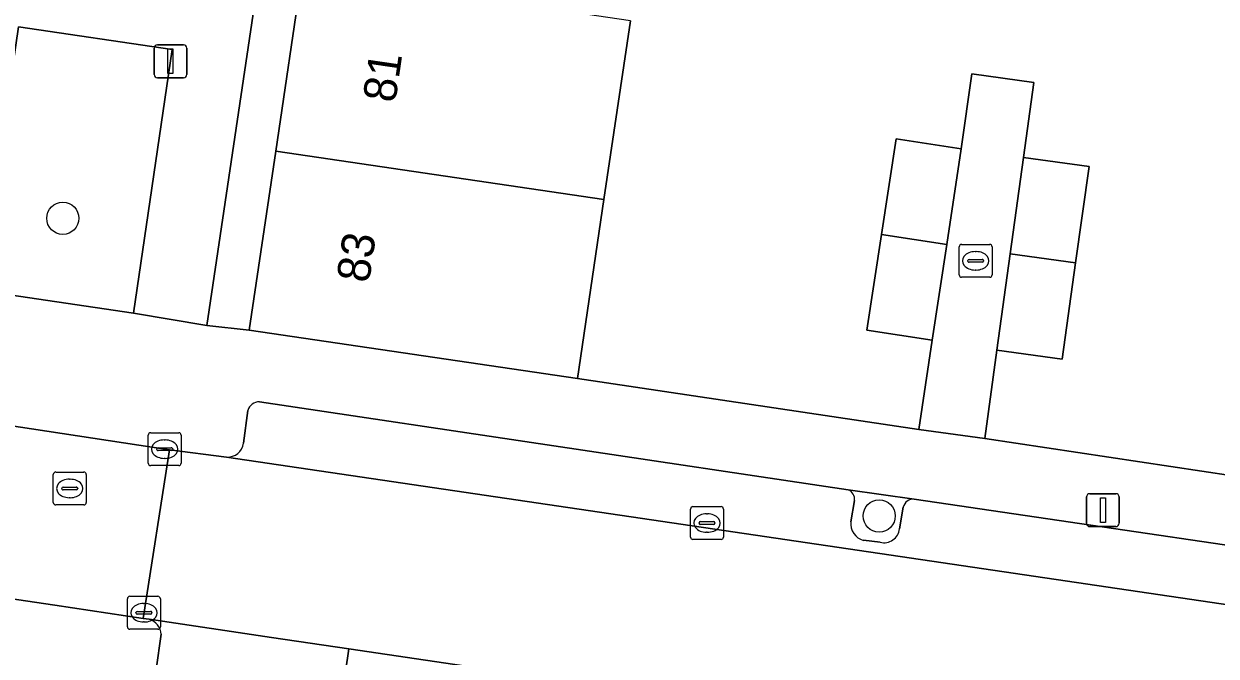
# Model space of a CAD drawing. Extents: x 164148 to 165261, y 382513 to 383432.
# Drawn here: x 164475.24 to 164511.46, y 383277.43 to 383296.64 of the extents above; entities that cross this region are included whole.
import ezdxf

# ---------------------------------------------------------------- set-up
doc = ezdxf.new("R2010")
doc.units = 0
for name, color, linetype in [('IMGEO_Boom', 7, 'Continuous'), ('IMGEO_Erf', 7, 'Continuous'), ('IMGEO_Groenvoorziening', 7, 'Continuous'), ('IMGEO_Kolk', 7, 'Continuous'), ('IMGEO_Lichtmast', 7, 'Continuous'), ('IMGEO_Muur', 7, 'Continuous'), ('IMGEO_Pand', 7, 'Continuous'), ('IMGEO_Pand_nummerreeks', 7, 'Continuous'), ('IMGEO_Parkeervlak_open', 7, 'Continuous'), ('IMGEO_Rijbaan_lokaal_open', 7, 'Continuous'), ('IMGEO_Rioolput', 7, 'Continuous'), ('IMGEO_Voetpad_open', 7, 'Continuous')]:
    doc.layers.add(name, color=color, linetype=linetype)

msp = doc.modelspace()

# ---------------------------------------------------------------- linework, layer by layer
at = {"layer": 'IMGEO_Boom'}
for centre in [(164476.422, 383290.731), (164501.222, 383281.689)]:
    msp.add_circle(centre, 0.489, dxfattribs=at)
at = {"layer": 'IMGEO_Erf'}
msp.add_lwpolyline([(164485.646, 383320.108), (164480.794, 383287.477), (164482.088, 383287.337), (164482.892, 383292.774), (164483.695, 383298.206), (164484.499, 383303.638), (164485.302, 383309.07), (164486.105, 383314.502), (164486.909, 383319.939)], close=True, dxfattribs=at)
msp.add_lwpolyline([(164493.664, 383296.732), (164492.861, 383291.3), (164492.057, 383285.863), (164502.426, 383284.314), (164502.826, 383287.028), (164500.846, 383287.331), (164501.292, 383290.239), (164501.737, 383293.146), (164503.716, 383292.843), (164504.031, 383295.122), (164505.92, 383294.86), (164505.604, 383292.582), (164507.596, 383292.305), (164507.189, 383289.379), (164506.783, 383286.454), (164504.791, 383286.73), (164504.432, 383284.046), (164514.784, 383282.488)], dxfattribs=at)
at = {"layer": 'IMGEO_Groenvoorziening'}
msp.add_lwpolyline([(164473.903, 383288.541), (164478.567, 383287.854), (164479.745, 383295.856), (164475.081, 383296.543)], close=True, dxfattribs=at)
for points in [[(164502.287, 383282.201), (164500.279, 383282.486)], [(164500.472, 383282.158), (164500.36, 383281.512)], [(164501.837, 383281.295), (164501.953, 383281.953)], [(164500.746, 383280.95), (164501.251, 383280.892)]]:
    msp.add_lwpolyline(points, dxfattribs=at)
for centre, radius, start, end in [((164500.171, 383282.201), 0.304, 351.7856, 69.1607), ((164502.256, 383281.894), 0.308, 84.1355, 169.0534), ((164500.88, 383281.455), 0.523, 173.7675, 255.1976), ((164501.369, 383281.348), 0.471, 255.497, 353.5366)]:
    msp.add_arc(centre, radius, start, end, dxfattribs=at)
at = {"layer": 'IMGEO_Kolk'}
for p, q in [((164503.651, 383289.014), (164503.651, 383289.866)), ((164503.726, 383289.94), (164504.578, 383289.94)), ((164504.652, 383289.866), (164504.652, 383289.014)), ((164503.953, 383289.483), (164504.351, 383289.483)), ((164504.139, 383289.72), (164504.164, 383289.72)), ((164503.91, 383289.434), (164503.91, 383289.446)), ((164504.348, 383289.397), (164503.95, 383289.397)), ((164504.162, 383289.16), (164504.137, 383289.16)), ((164504.394, 383289.446), (164504.394, 383289.434)), ((164504.578, 383288.94), (164503.726, 383288.94)), ((164479.018, 383283.293), (164479.018, 383284.145)), ((164479.093, 383284.219), (164479.945, 383284.219)), ((164480.019, 383284.145), (164480.019, 383283.293)), ((164479.277, 383283.713), (164479.277, 383283.725)), ((164479.32, 383283.762), (164479.718, 383283.762)), ((164479.506, 383283.999), (164479.531, 383283.999)), ((164479.761, 383283.725), (164479.761, 383283.713)), ((164479.715, 383283.676), (164479.317, 383283.676)), ((164479.529, 383283.439), (164479.504, 383283.439)), ((164479.945, 383283.219), (164479.093, 383283.219)), ((164495.489, 383281.048), (164495.489, 383281.9)), ((164495.564, 383281.974), (164496.416, 383281.974)), ((164496.49, 383281.9), (164496.49, 383281.048)), ((164495.791, 383281.517), (164496.189, 383281.517)), ((164495.977, 383281.754), (164496.002, 383281.754)), ((164495.748, 383281.468), (164495.748, 383281.48)), ((164496.186, 383281.431), (164495.788, 383281.431)), ((164496, 383281.194), (164495.975, 383281.194)), ((164496.232, 383281.48), (164496.232, 383281.468)), ((164496.416, 383280.974), (164495.564, 383280.974)), ((164478.386, 383278.323), (164478.386, 383279.175)), ((164478.461, 383279.249), (164479.313, 383279.249)), ((164478.874, 383279.029), (164478.899, 383279.029)), ((164479.387, 383279.175), (164479.387, 383278.323)), ((164478.645, 383278.743), (164478.645, 383278.755)), ((164479.083, 383278.706), (164478.685, 383278.706)), ((164478.688, 383278.792), (164479.086, 383278.792)), ((164479.129, 383278.755), (164479.129, 383278.743)), ((164479.313, 383278.249), (164478.461, 383278.249)), ((164478.897, 383278.469), (164478.872, 383278.469))]:
    msp.add_line(p, q, dxfattribs=at)
for points in [[(164503.651, 383289.014), (164503.651, 383289.866)], [(164503.726, 383289.94), (164504.578, 383289.94)], [(164504.652, 383289.866), (164504.652, 383289.014)], [(164504.578, 383288.94), (164503.726, 383288.94)], [(164479.018, 383283.293), (164479.018, 383284.145)], [(164479.093, 383284.219), (164479.945, 383284.219)], [(164480.019, 383284.145), (164480.019, 383283.293)], [(164479.945, 383283.219), (164479.093, 383283.219)], [(164495.489, 383281.048), (164495.489, 383281.9)], [(164495.564, 383281.974), (164496.416, 383281.974)], [(164496.49, 383281.9), (164496.49, 383281.048)], [(164496.416, 383280.974), (164495.564, 383280.974)], [(164478.386, 383278.323), (164478.386, 383279.175)], [(164478.461, 383279.249), (164479.313, 383279.249)], [(164479.387, 383279.175), (164479.387, 383278.323)], [(164479.313, 383278.249), (164478.461, 383278.249)]]:
    msp.add_lwpolyline(points, dxfattribs=at)
for centre, radius, start, end in [((164503.728, 383289.864), 0.0765, 91.552, 178.448), ((164503.728, 383289.864), 0.0765, 91.552, 178.448), ((164504.576, 383289.864), 0.0765, 1.552, 88.448), ((164504.576, 383289.864), 0.0765, 1.552, 88.448), ((164503.95, 383289.443), 0.0403, 85.8775, 175.7526), ((164504.355, 383289.445), 0.0386, 1.7309, 96.639), ((164503.947, 383289.433), 0.0366, 178.938, 274.7102), ((164504.351, 383289.44), 0.043, 264.8664, 352.4533), ((164503.728, 383289.016), 0.0765, 181.552, 268.448), ((164503.728, 383289.016), 0.0765, 181.552, 268.448), ((164504.576, 383289.016), 0.0765, 271.552, 358.448), ((164504.576, 383289.016), 0.0765, 271.552, 358.448), ((164479.095, 383284.143), 0.0765, 91.552, 178.448), ((164479.095, 383284.143), 0.0765, 91.552, 178.448), ((164479.943, 383284.143), 0.0765, 1.552, 88.448), ((164479.943, 383284.143), 0.0765, 1.552, 88.448), ((164479.317, 383283.722), 0.0403, 85.8775, 175.7526), ((164479.314, 383283.712), 0.0366, 178.938, 274.7102), ((164479.718, 383283.719), 0.043, 264.8664, 352.4533), ((164479.722, 383283.724), 0.0386, 1.7309, 96.639), ((164479.095, 383283.295), 0.0765, 181.552, 268.448), ((164479.095, 383283.295), 0.0765, 181.552, 268.448), ((164479.943, 383283.295), 0.0765, 271.552, 358.448), ((164479.943, 383283.295), 0.0765, 271.552, 358.448), ((164495.566, 383281.898), 0.0765, 91.552, 178.448), ((164495.566, 383281.898), 0.0765, 91.552, 178.448), ((164496.414, 383281.898), 0.0765, 1.552, 88.448), ((164496.414, 383281.898), 0.0765, 1.552, 88.448), ((164495.788, 383281.477), 0.0403, 85.8775, 175.7526), ((164496.193, 383281.479), 0.0386, 1.7309, 96.639), ((164495.785, 383281.467), 0.0366, 178.938, 274.7102), ((164496.189, 383281.474), 0.043, 264.8664, 352.4533), ((164495.566, 383281.05), 0.0765, 181.552, 268.448), ((164495.566, 383281.05), 0.0765, 181.552, 268.448), ((164496.414, 383281.05), 0.0765, 271.552, 358.448), ((164496.414, 383281.05), 0.0765, 271.552, 358.448), ((164478.463, 383279.173), 0.0765, 91.552, 178.448), ((164478.463, 383279.173), 0.0765, 91.552, 178.448), ((164479.311, 383279.173), 0.0765, 1.552, 88.448), ((164479.311, 383279.173), 0.0765, 1.552, 88.448), ((164478.685, 383278.752), 0.0403, 85.8775, 175.7526), ((164478.682, 383278.742), 0.0366, 178.938, 274.7102), ((164479.086, 383278.749), 0.043, 264.8664, 352.4533), ((164479.09, 383278.754), 0.0386, 1.7309, 96.639), ((164478.463, 383278.325), 0.0765, 181.552, 268.448), ((164478.463, 383278.325), 0.0765, 181.552, 268.448), ((164479.311, 383278.325), 0.0765, 271.552, 358.448), ((164479.311, 383278.325), 0.0765, 271.552, 358.448)]:
    msp.add_arc(centre, radius, start, end, dxfattribs=at)
for centre, major_axis, ratio, start_param, end_param in [((164504.138, 383289.44), (-0.387, 0.002), 0.722429, 4.712389, 7.853982), ((164504.163, 383289.44), (-0.39, 0.002), 0.717154, 1.570796, 4.712389), ((164479.505, 383283.719), (-0.387, 0.002), 0.722429, 4.712389, 7.853982), ((164479.53, 383283.719), (-0.39, 0.002), 0.717154, 1.570796, 4.712389), ((164495.976, 383281.474), (-0.387, 0.002), 0.722429, 4.712389, 7.853982), ((164496.001, 383281.474), (-0.39, 0.002), 0.717154, 1.570796, 4.712389), ((164478.873, 383278.749), (-0.387, 0.002), 0.722429, 4.712389, 7.853982), ((164478.898, 383278.749), (-0.39, 0.002), 0.717154, 1.570796, 4.712389)]:
    msp.add_ellipse(centre, major_axis=major_axis, ratio=ratio, start_param=start_param, end_param=end_param, dxfattribs=at)
at = {"layer": 'IMGEO_Lichtmast'}
for p, q in [((164479.298, 383296.002), (164480.088, 383296.002)), ((164480.088, 383296.002), (164479.298, 383296.002)), ((164479.198, 383295.102), (164479.198, 383295.902)), ((164479.198, 383295.902), (164479.198, 383295.102)), ((164480.188, 383295.902), (164480.188, 383295.102)), ((164480.188, 383295.102), (164480.188, 383295.902)), ((164480.088, 383295.002), (164479.298, 383295.002)), ((164479.298, 383295.002), (164480.088, 383295.002)), ((164507.521, 383281.466), (164507.521, 383282.266)), ((164507.521, 383282.266), (164507.521, 383281.466)), ((164507.621, 383282.366), (164508.411, 383282.366)), ((164508.411, 383282.366), (164507.621, 383282.366)), ((164508.511, 383282.266), (164508.511, 383281.466)), ((164508.511, 383281.466), (164508.511, 383282.266)), ((164508.411, 383281.366), (164507.621, 383281.366)), ((164507.621, 383281.366), (164508.411, 383281.366))]:
    msp.add_line(p, q, dxfattribs=at)
for points in [[(164479.618, 383295.877), (164479.768, 383295.877), (164479.768, 383295.127), (164479.618, 383295.127), (164479.618, 383295.877)], [(164507.941, 383282.241), (164508.091, 383282.241), (164508.091, 383281.491), (164507.941, 383281.491), (164507.941, 383282.241)]]:
    msp.add_lwpolyline(points, dxfattribs=at)
for centre, start, end in [((164479.298, 383295.902), 90, 180), ((164479.298, 383295.902), 90, 180), ((164480.088, 383295.902), 0, 90), ((164480.088, 383295.902), 360, 90), ((164479.298, 383295.102), 180, 270), ((164479.298, 383295.102), 180, 270), ((164480.088, 383295.102), 270, 0), ((164480.088, 383295.102), 270, 0), ((164507.621, 383282.266), 90, 180), ((164507.621, 383282.266), 90, 180), ((164508.411, 383282.266), 0, 90), ((164508.411, 383282.266), 360, 90), ((164507.621, 383281.466), 180, 270), ((164507.621, 383281.466), 180, 270), ((164508.411, 383281.466), 270, 0), ((164508.411, 383281.466), 270, 0)]:
    msp.add_arc(centre, 0.1, start, end, dxfattribs=at)
at = {"layer": 'IMGEO_Muur'}
for points in [[(164492.057, 383285.863), (164502.426, 383284.314)], [(164504.432, 383284.046), (164514.784, 383282.488)]]:
    msp.add_lwpolyline(points, dxfattribs=at)
at = {"layer": 'IMGEO_Pand'}
for points in [[(164493.664, 383296.732), (164483.695, 383298.206), (164482.892, 383292.774), (164492.861, 383291.3)], [(164501.292, 383290.239), (164503.271, 383289.936), (164503.716, 383292.843), (164501.737, 383293.146)], [(164482.892, 383292.774), (164482.088, 383287.337), (164492.057, 383285.863), (164492.861, 383291.3)], [(164507.189, 383289.379), (164507.596, 383292.305), (164505.604, 383292.582), (164505.197, 383289.656)], [(164501.292, 383290.239), (164500.846, 383287.331), (164502.826, 383287.028), (164503.271, 383289.936)], [(164507.189, 383289.379), (164505.197, 383289.656), (164504.791, 383286.73), (164506.783, 383286.454)]]:
    msp.add_lwpolyline(points, close=True, dxfattribs=at)
at = {"layer": 'IMGEO_Parkeervlak_open'}
for points in [[(164500.279, 383282.486), (164482.397, 383285.156)], [(164482.046, 383284.894), (164481.911, 383283.897)], [(164481.4, 383283.48), (164520.742, 383277.67)], [(164500.36, 383281.512), (164500.472, 383282.158)], [(164501.953, 383281.953), (164501.837, 383281.295)], [(164518.112, 383279.874), (164502.287, 383282.201)], [(164501.251, 383280.892), (164500.746, 383280.95)]]:
    msp.add_lwpolyline(points, dxfattribs=at)
msp.add_lwpolyline([(164485.112, 383277.65), (164484.898, 383276.182), (164495.993, 383274.54), (164496.205, 383276.012)], close=True, dxfattribs=at)
for centre, radius, start, end in [((164482.38, 383284.813), 0.343, 87.1138, 166.3643), ((164481.437, 383283.956), 0.477, 265.5247, 352.9074), ((164500.171, 383282.201), 0.304, 351.7856, 69.1607), ((164502.256, 383281.894), 0.308, 84.1355, 169.0534), ((164500.88, 383281.455), 0.523, 173.7675, 255.1976), ((164501.369, 383281.348), 0.471, 255.497, 353.5366)]:
    msp.add_arc(centre, radius, start, end, dxfattribs=at)
at = {"layer": 'IMGEO_Rijbaan_lokaal_open'}
msp.add_lwpolyline([(164479.663, 383283.697), (164470.939, 383285.022), (164470.449, 383285.08), (164469.661, 383279.936), (164470.483, 383279.822), (164474.184, 383279.272), (164476.183, 383278.976), (164478.86, 383278.579)], close=True, dxfattribs=at)
for points in [[(164522.731, 383277.507), (164520.742, 383277.67), (164481.4, 383283.48), (164479.663, 383283.697), (164478.86, 383278.579), (164479.044, 383278.551), (164482.759, 383277.997), (164485.112, 383277.65), (164496.205, 383276.012), (164507.639, 383274.323), (164518.773, 383272.679), (164522.337, 383272.153), (164524.586, 383271.821)], [(164485.112, 383277.65), (164482.759, 383277.997), (164479.044, 383278.551)], [(164479.413, 383278.096), (164479.263, 383277.024), (164484.898, 383276.182), (164485.112, 383277.65)]]:
    msp.add_lwpolyline(points, dxfattribs=at)
msp.add_arc((164478.895, 383278.053), 0.52, 4.7355, 73.3478, dxfattribs=at)
at = {"layer": 'IMGEO_Rioolput'}
for p, q in [((164476.209, 383283.025), (164477.061, 383283.025)), ((164476.134, 383282.099), (164476.134, 383282.951)), ((164476.622, 383282.805), (164476.647, 383282.805)), ((164477.135, 383282.951), (164477.135, 383282.099)), ((164476.393, 383282.519), (164476.393, 383282.531)), ((164476.831, 383282.482), (164476.433, 383282.482)), ((164476.436, 383282.568), (164476.834, 383282.568)), ((164476.645, 383282.245), (164476.62, 383282.245)), ((164476.877, 383282.531), (164476.877, 383282.519)), ((164477.061, 383282.025), (164476.209, 383282.025))]:
    msp.add_line(p, q, dxfattribs=at)
for points in [[(164476.209, 383283.025), (164477.061, 383283.025)], [(164476.134, 383282.099), (164476.134, 383282.951)], [(164477.135, 383282.951), (164477.135, 383282.099)], [(164477.061, 383282.025), (164476.209, 383282.025)]]:
    msp.add_lwpolyline(points, dxfattribs=at)
for centre, radius, start, end in [((164476.211, 383282.949), 0.0765, 91.552, 178.448), ((164476.211, 383282.949), 0.0765, 91.552, 178.448), ((164477.059, 383282.949), 0.0765, 1.552, 88.448), ((164477.059, 383282.949), 0.0765, 1.552, 88.448), ((164476.433, 383282.528), 0.0403, 85.8775, 175.7526), ((164476.43, 383282.518), 0.0366, 178.938, 274.7102), ((164476.834, 383282.525), 0.043, 264.8664, 352.4533), ((164476.838, 383282.53), 0.0386, 1.7309, 96.639), ((164476.211, 383282.101), 0.0765, 181.552, 268.448), ((164476.211, 383282.101), 0.0765, 181.552, 268.448), ((164477.059, 383282.101), 0.0765, 271.552, 358.448), ((164477.059, 383282.101), 0.0765, 271.552, 358.448)]:
    msp.add_arc(centre, radius, start, end, dxfattribs=at)
for centre, major_axis, ratio, start_param, end_param in [((164476.621, 383282.525), (-0.387, 0.002), 0.722429, 4.712389, 7.853982), ((164476.646, 383282.525), (-0.39, 0.002), 0.717154, 1.570796, 4.712389)]:
    msp.add_ellipse(centre, major_axis=major_axis, ratio=ratio, start_param=start_param, end_param=end_param, dxfattribs=at)
at = {"layer": 'IMGEO_Voetpad_open'}
for points in [[(164482.088, 383287.337), (164480.794, 383287.477), (164478.567, 383287.854), (164473.903, 383288.541), (164471.832, 383288.847), (164470.402, 383289.058), (164460.431, 383290.535), (164450.094, 383292.073), (164448.087, 383292.378), (164437.69, 383293.926), (164427.728, 383295.405), (164426.487, 383295.589), (164424.202, 383296.082), (164419.654, 383296.689), (164417.275, 383296.961), (164416.031, 383297.135), (164406.075, 383298.606), (164395.714, 383300.146), (164393.743, 383300.442), (164383.343, 383301.97), (164373.371, 383303.448), (164372.113, 383303.598), (164376.956, 383336.181), (164376.85, 383338.67)], [(164532.986, 383314.821), (164530.834, 383313.407), (164526.065, 383280.814), (164524.738, 383281.02), (164514.784, 383282.488), (164504.432, 383284.046), (164502.426, 383284.314), (164492.057, 383285.863), (164482.088, 383287.337)], [(164482.397, 383285.156), (164500.279, 383282.486), (164502.287, 383282.201), (164518.112, 383279.874)], [(164470.939, 383285.022), (164479.663, 383283.697), (164481.4, 383283.48)], [(164481.911, 383283.897), (164482.046, 383284.894)], [(164479.044, 383278.551), (164478.86, 383278.579), (164476.183, 383278.976), (164474.184, 383279.272), (164470.483, 383279.822)], [(164524.586, 383271.821), (164524.37, 383270.358), (164524.338, 383269.919), (164518.494, 383270.785), (164518.556, 383271.209), (164507.427, 383272.857), (164507.345, 383272.424), (164495.934, 383274.112), (164495.993, 383274.54), (164484.898, 383276.182), (164484.828, 383275.752), (164479.194, 383276.583), (164479.263, 383277.024), (164479.413, 383278.096)]]:
    msp.add_lwpolyline(points, dxfattribs=at)
for points in [[(164485.646, 383320.108), (164483.388, 383320.434), (164482.221, 383312.401), (164477.54, 383313.081), (164478.707, 383321.114), (164476.423, 383321.531), (164471.832, 383288.847), (164473.903, 383288.541), (164475.081, 383296.543), (164479.745, 383295.856), (164478.567, 383287.854), (164480.794, 383287.477)], [(164505.197, 383289.656), (164505.604, 383292.582), (164505.92, 383294.86), (164504.031, 383295.122), (164503.716, 383292.843), (164503.271, 383289.936), (164502.826, 383287.028), (164502.426, 383284.314), (164504.432, 383284.046), (164504.791, 383286.73)]]:
    msp.add_lwpolyline(points, close=True, dxfattribs=at)
for centre, radius, start, end in [((164482.38, 383284.813), 0.343, 87.1138, 166.3643), ((164481.437, 383283.956), 0.477, 265.5247, 352.9074), ((164478.895, 383278.053), 0.52, 4.7355, 73.3478)]:
    msp.add_arc(centre, radius, start, end, dxfattribs=at)

# ---------------------------------------------------------------- texts
at = {"layer": 'IMGEO_Pand_nummerreeks'}
for s, p in [('81', (164486.52, 383294.216)), ('83', (164485.723, 383288.745))]:
    msp.add_text(s, height=1, rotation=81.721, dxfattribs=at).set_placement(p)

doc.saveas('drawing.dxf')
